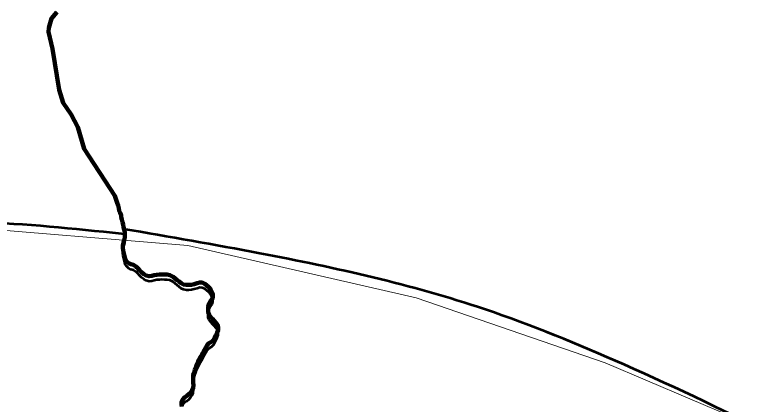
# Model space of a CAD drawing. Extents: x -1643653 to 4543381, y 1624270 to 13878484.
# Drawn here: x 738308 to 742071, y 8966529 to 8968515 of the extents above; entities that cross this region are included whole.
import ezdxf

# ---------------------------------------------------------------- set-up
doc = ezdxf.new("R2010")
doc.units = 0
doc.header["$LTSCALE"] = 200
for name, color, linetype, lineweight in [('24', 7, 'Continuous', 25), ('27', 7, 'Continuous', 13), ('28', 7, 'Continuous', 53), ('53', 7, 'Continuous', 106), ('60', 7, 'Continuous', 13), ('9', 7, 'Continuous', 90)]:
    doc.layers.add(name, color=color, linetype=linetype, lineweight=lineweight)

msp = doc.modelspace()

# ---------------------------------------------------------------- linework, layer by layer
at = {"layer": '24', "lineweight": 53}
for points in [[(738521.9, 8968529), (738494.8, 8968495.2), (738481.7, 8968447.9), (738480.1, 8968427.4), (738500, 8968342), (738533.5, 8968133), (738555.2, 8968065.6), (738596.3, 8968005.9), (738628.6, 8967942.3), (738661.9, 8967831), (738818, 8967592.6), (738830.4, 8967556.3)], [(738830.4, 8967556.3), (738834.2, 8967542.6), (738837.7, 8967529), (738840.7, 8967516.2), (738845.7, 8967504.7), (738849.9, 8967492.5), (738850.3, 8967483.6), (738854.3, 8967471.6), (738857.7, 8967458), (738859.7, 8967445.1), (738862.7, 8967432.6), (738865.9, 8967420), (738868.8, 8967405.2), (738868.9, 8967391.8), (738868.2, 8967379), (738865.1, 8967366.3), (738862, 8967353.6), (738859.3, 8967339.4), (738859.3, 8967326.5), (738859.7, 8967313.1), (738863.5, 8967298.8), (738867.7, 8967286), (738870.9, 8967270.3), (738877.9, 8967259.2), (738887.8, 8967249.3), (738899.7, 8967242.8), (738913.1, 8967239.5), (738924.4, 8967232.4), (738934.7, 8967222.3), (738944.1, 8967212.4), (738954.2, 8967202), (738965.1, 8967192.5), (738977.1, 8967186.1), (738992.3, 8967182), (739005.7, 8967183.8), (739018.2, 8967186.9), (739031.3, 8967189.7), (739044.9, 8967190.6), (739058.1, 8967190.6), (739071.4, 8967190.6), (739084.6, 8967190), (739098.8, 8967187.9), (739114.9, 8967178.8), (739126, 8967171), (739135.5, 8967162.6), (739146.5, 8967154.6), (739156.7, 8967146), (739168.6, 8967140), (739183.1, 8967137.6), (739195.8, 8967137.5), (739209, 8967138.7), (739223, 8967141.7), (739237, 8967146.4), (739250.3, 8967150.8), (739263.6, 8967149.5), (739275.9, 8967143.1), (739287.3, 8967135.2), (739296.8, 8967126.4), (739304.9, 8967116.7), (739309.3, 8967110.9)], [(739309.3, 8967110.9), (739317.7, 8967092.1), (739317.8, 8967077.7), (739313.7, 8967065.7), (739305.1, 8967055.2), (739299.2, 8967042.7), (739293.7, 8967028), (739293.7, 8967013.7), (739293.7, 8966998.3), (739298.7, 8966985.1), (739306.6, 8966974), (739315.2, 8966964.3), (739323.7, 8966955), (739332.4, 8966945.1), (739340.5, 8966934.7), (739344.5, 8966922.3), (739344.1, 8966907.1), (739339.7, 8966894.5), (739332.7, 8966881.9), (739327, 8966869.6), (739321, 8966858), (739310, 8966847.7), (739297.7, 8966839.9), (739289.1, 8966830.7), (739280.9, 8966819.4), (739274.4, 8966807.4), (739268.6, 8966795.2), (739262.3, 8966783.3), (739255.3, 8966770.6), (739248.4, 8966758.7), (739242.6, 8966746.5), (739234.9, 8966729.8), (739229.9, 8966717.1), (739226, 8966704.3), (739221.5, 8966691.2), (739217.6, 8966678.8), (739216.4, 8966666), (739216.6, 8966653.4), (739217.7, 8966639.2), (739219.6, 8966626.8), (739217.9, 8966613.5), (739211.8, 8966601.6), (739204.7, 8966591), (739196.1, 8966581.6), (739184.1, 8966571.9), (739172.9, 8966564.1), (739164.8, 8966554.4), (739158.5, 8966543), (739158.1, 8966530), (739159.4, 8966517.4)]]:
    msp.add_lwpolyline(points, dxfattribs=at)
at = {"layer": '27'}
msp.add_lwpolyline([(736100.9, 8967371.2), (737994.5, 8967437.7), (739190.5, 8967338), (740353.2, 8967072.1), (741316.6, 8966739.7), (742180.3, 8966374.1), (743451, 8965634.6), (743667, 8965568.1), (743899.5, 8965617.9), (744381.2, 8965900.5), (744946, 8966332.6), (745492.5, 8966849.2), (746226.5, 8967773.2), (746913.8, 8968329.9), (747634.6, 8968862.1)], dxfattribs=at)
at = {"layer": '28'}
msp.add_line((738865.2, 8967396.7), (738852.4, 8967397.8), dxfattribs=at)
for points in [[(738865.2, 8967422.9), (738865.9, 8967420), (738868.8, 8967405.2), (738868.9, 8967391.8), (738868.2, 8967379), (738865.1, 8967366.3), (738862, 8967353.6), (738859.3, 8967339.4), (738859.3, 8967326.5), (738859.7, 8967313.1), (738863.5, 8967298.8), (738867.7, 8967286), (738870.9, 8967270.3), (738877.9, 8967259.2), (738887.8, 8967249.3), (738899.7, 8967242.8), (738913.1, 8967239.5), (738924.4, 8967232.4), (738934.7, 8967222.3), (738944.1, 8967212.4), (738954.2, 8967202), (738965.1, 8967192.5), (738977.1, 8967186.1), (738992.3, 8967182), (739005.7, 8967183.8), (739018.2, 8967186.9), (739031.3, 8967189.7), (739044.9, 8967190.6), (739058.1, 8967190.6), (739071.4, 8967190.6), (739084.6, 8967190), (739098.8, 8967187.9), (739114.9, 8967178.8), (739126, 8967171), (739135.5, 8967162.6), (739146.5, 8967154.6), (739156.7, 8967146), (739168.6, 8967140), (739183.1, 8967137.6), (739195.8, 8967137.5), (739209, 8967138.7), (739223, 8967141.7), (739237, 8967146.4), (739250.3, 8967150.8), (739263.6, 8967149.5), (739275.9, 8967143.1), (739287.3, 8967135.2), (739296.8, 8967126.4), (739304.9, 8967116.7), (739309.3, 8967110.9)], [(739309.3, 8967084.7), (739304.9, 8967090.6), (739296.8, 8967100.3), (739287.3, 8967109.1), (739275.9, 8967117), (739263.6, 8967123.3), (739250.3, 8967124.7), (739237, 8967120.2), (739223, 8967115.6), (739209, 8967112.5), (739195.8, 8967111.4), (739183.1, 8967111.4), (739168.6, 8967113.8), (739156.7, 8967119.8), (739146.5, 8967128.4), (739135.5, 8967136.4), (739126, 8967144.8), (739114.9, 8967152.6), (739098.8, 8967161.8), (739084.6, 8967163.8), (739071.4, 8967164.4), (739058.1, 8967164.5), (739044.9, 8967164.4), (739031.3, 8967163.5), (739018.2, 8967160.7), (739005.7, 8967157.6), (738992.3, 8967155.8), (738977.1, 8967159.9), (738965.1, 8967166.3), (738954.2, 8967175.8), (738944.1, 8967186.2), (738934.7, 8967196.2), (738924.4, 8967206.2), (738913.1, 8967213.3), (738899.7, 8967216.6), (738887.8, 8967223.1), (738877.9, 8967233.1), (738870.9, 8967244.2), (738867.7, 8967259.8), (738863.5, 8967272.7), (738859.7, 8967287), (738859.3, 8967300.3), (738859.3, 8967313.2), (738862, 8967327.4), (738865.1, 8967340.2), (738868.2, 8967352.9), (738868.9, 8967365.7), (738868.8, 8967379), (738865.9, 8967393.8), (738865.2, 8967396.7)], [(739309.3, 8967110.9), (739317.7, 8967092.1), (739317.8, 8967077.7), (739313.7, 8967065.7), (739305.1, 8967055.2), (739299.2, 8967042.7), (739293.7, 8967028), (739293.7, 8967013.7), (739293.7, 8966998.3), (739298.7, 8966985.1), (739306.6, 8966974), (739315.2, 8966964.3), (739323.7, 8966955), (739332.4, 8966945.1), (739340.5, 8966934.7), (739344.5, 8966922.3), (739344.1, 8966907.1), (739339.7, 8966894.5), (739332.7, 8966881.9), (739327, 8966869.6), (739321, 8966858), (739310, 8966847.7), (739297.7, 8966839.9), (739289.1, 8966830.7), (739280.9, 8966819.4), (739274.4, 8966807.4), (739268.6, 8966795.2), (739262.3, 8966783.3), (739255.3, 8966770.6), (739248.4, 8966758.7), (739242.6, 8966746.5), (739234.9, 8966729.8), (739229.9, 8966717.1), (739226, 8966704.3), (739221.5, 8966691.2), (739217.6, 8966678.8), (739216.4, 8966666), (739216.6, 8966653.4), (739217.7, 8966639.2), (739219.6, 8966626.8), (739217.9, 8966613.5), (739211.8, 8966601.6), (739204.7, 8966591), (739196.1, 8966581.6), (739184.1, 8966571.9), (739172.9, 8966564.1), (739164.8, 8966554.4), (739158.5, 8966543), (739158.1, 8966530), (739159.4, 8966517.4)], [(739164.8, 8966528.2), (739172.9, 8966538), (739184.1, 8966545.8), (739196.1, 8966555.4), (739204.7, 8966564.8), (739211.8, 8966575.4), (739217.9, 8966587.4), (739219.6, 8966600.6), (739217.7, 8966613.1), (739216.6, 8966627.3), (739216.4, 8966639.8), (739217.6, 8966652.6), (739221.5, 8966665.1), (739226, 8966678.2), (739229.9, 8966691), (739234.9, 8966703.6), (739242.6, 8966720.3), (739248.4, 8966732.5), (739255.3, 8966744.5), (739262.3, 8966757.1), (739268.6, 8966769.1), (739274.4, 8966781.3), (739280.9, 8966793.2), (739289.1, 8966804.5), (739297.7, 8966813.7), (739310, 8966821.5), (739321, 8966831.8), (739327, 8966843.5), (739332.7, 8966855.8), (739339.7, 8966868.3), (739344.1, 8966881), (739344.5, 8966896.2), (739340.5, 8966908.5), (739332.4, 8966918.9), (739323.7, 8966928.9), (739315.2, 8966938.1), (739306.6, 8966947.8), (739298.7, 8966959), (739293.7, 8966972.1), (739293.7, 8966987.6), (739293.7, 8967001.8), (739299.2, 8967016.6), (739305.1, 8967029), (739313.7, 8967039.6), (739317.8, 8967051.6), (739317.7, 8967066), (739309.3, 8967084.7)]]:
    msp.add_lwpolyline(points, dxfattribs=at)
for points in [[(738852.4, 8967397.8), (738119.2, 8967456.1), (736819.8, 8967385.2), (735978.7, 8967299.6), (734932.4, 8966935.1), (733681.7, 8966482.5), (732152.4, 8966285.3), (730470.8, 8966190.5), (727806.8, 8965794.5), (726426, 8965189.7), (726351.8, 8965240.9), (726326.3, 8965228.3)], [(743879.1, 8965604.4), (743559.1, 8965590.5), (743000.3, 8965872.6), (741413.3, 8966731.2), (740701.8, 8967013.8), (739557.2, 8967298.3), (738862.3, 8967422.5)]]:
    msp.add_spline(points, degree=3, dxfattribs=at)
at = {"layer": '53'}
for points in [[(738521.9, 8968529), (738494.8, 8968495.2), (738481.7, 8968447.9), (738480.1, 8968427.4), (738500, 8968342), (738533.5, 8968133), (738555.2, 8968065.6), (738596.3, 8968005.9), (738628.6, 8967942.3), (738661.9, 8967831), (738818, 8967592.6), (738830.4, 8967556.3)], [(738830.4, 8967556.3), (738834.2, 8967542.6), (738837.7, 8967529), (738840.7, 8967516.2), (738845.7, 8967504.7), (738849.9, 8967492.5), (738850.3, 8967483.6), (738854.3, 8967471.6), (738857.7, 8967458), (738859.7, 8967445.1), (738862.7, 8967432.6), (738865.9, 8967420), (738868.8, 8967405.2), (738868.9, 8967391.8), (738868.2, 8967379), (738865.1, 8967366.3), (738862, 8967353.6), (738859.3, 8967339.4), (738859.3, 8967326.5), (738859.7, 8967313.1), (738863.5, 8967298.8), (738867.7, 8967286), (738870.9, 8967270.3), (738877.9, 8967259.2), (738887.8, 8967249.3), (738899.7, 8967242.8), (738913.1, 8967239.5), (738924.4, 8967232.4), (738934.7, 8967222.3), (738944.1, 8967212.4), (738954.2, 8967202), (738965.1, 8967192.5), (738977.1, 8967186.1), (738992.3, 8967182), (739005.7, 8967183.8), (739018.2, 8967186.9), (739031.3, 8967189.7), (739044.9, 8967190.6), (739058.1, 8967190.6), (739071.4, 8967190.6), (739084.6, 8967190), (739098.8, 8967187.9), (739114.9, 8967178.8), (739126, 8967171), (739135.5, 8967162.6), (739146.5, 8967154.6), (739156.7, 8967146), (739168.6, 8967140), (739183.1, 8967137.6), (739195.8, 8967137.5), (739209, 8967138.7), (739223, 8967141.7), (739237, 8967146.4), (739250.3, 8967150.8), (739263.6, 8967149.5), (739275.9, 8967143.1), (739287.3, 8967135.2), (739296.8, 8967126.4), (739304.9, 8967116.7), (739309.3, 8967110.9)], [(739309.3, 8967110.9), (739317.7, 8967092.1), (739317.8, 8967077.7), (739313.7, 8967065.7), (739305.1, 8967055.2), (739299.2, 8967042.7), (739293.7, 8967028), (739293.7, 8967013.7), (739293.7, 8966998.3), (739298.7, 8966985.1), (739306.6, 8966974), (739315.2, 8966964.3), (739323.7, 8966955), (739332.4, 8966945.1), (739340.5, 8966934.7), (739344.5, 8966922.3), (739344.1, 8966907.1), (739339.7, 8966894.5), (739332.7, 8966881.9), (739327, 8966869.6), (739321, 8966858), (739310, 8966847.7), (739297.7, 8966839.9), (739289.1, 8966830.7), (739280.9, 8966819.4), (739274.4, 8966807.4), (739268.6, 8966795.2), (739262.3, 8966783.3), (739255.3, 8966770.6), (739248.4, 8966758.7), (739242.6, 8966746.5), (739234.9, 8966729.8), (739229.9, 8966717.1), (739226, 8966704.3), (739221.5, 8966691.2), (739217.6, 8966678.8), (739216.4, 8966666), (739216.6, 8966653.4), (739217.7, 8966639.2), (739219.6, 8966626.8), (739217.9, 8966613.5), (739211.8, 8966601.6), (739204.7, 8966591), (739196.1, 8966581.6), (739184.1, 8966571.9), (739172.9, 8966564.1), (739164.8, 8966554.4), (739158.5, 8966543), (739158.1, 8966530), (739159.4, 8966517.4)]]:
    msp.add_lwpolyline(points, dxfattribs=at)
at = {"layer": '60', "lineweight": 25}
msp.add_spline([(814781, 9009175.5), (814787.2, 9009173.4), (814796.9, 9009173.4), (814799.4, 9009172.4), (814805.1, 9009174.5), (814805.6, 9009176.5), (814811.7, 9009179.5), (814811.7, 9009179.5), (814801.5, 9009181), (814790.7, 9009181.5), (814784.1, 9009183.1), (814777.4, 9009185.1), (814778.4, 9009175.5)], degree=3, dxfattribs=at)
at = {"layer": '9'}
for points in [[(738521.9, 8968529), (738494.8, 8968495.2), (738481.7, 8968447.9), (738480.1, 8968427.4), (738500, 8968342), (738533.5, 8968133), (738555.2, 8968065.6), (738596.3, 8968005.9), (738628.6, 8967942.3), (738661.9, 8967831), (738818, 8967592.6), (738830.4, 8967556.3)], [(738830.4, 8967556.3), (738834.2, 8967542.6), (738837.7, 8967529), (738840.7, 8967516.2), (738845.7, 8967504.7), (738849.9, 8967492.5), (738850.3, 8967483.6), (738854.3, 8967471.6), (738857.7, 8967458), (738859.7, 8967445.1), (738862.7, 8967432.6), (738865.9, 8967420), (738868.8, 8967405.2), (738868.9, 8967391.8), (738868.2, 8967379), (738865.1, 8967366.3), (738862, 8967353.6), (738859.3, 8967339.4), (738859.3, 8967326.5), (738859.7, 8967313.1), (738863.5, 8967298.8), (738867.7, 8967286), (738870.9, 8967270.3), (738877.9, 8967259.2), (738887.8, 8967249.3), (738899.7, 8967242.8), (738913.1, 8967239.5), (738924.4, 8967232.4), (738934.7, 8967222.3), (738944.1, 8967212.4), (738954.2, 8967202), (738965.1, 8967192.5), (738977.1, 8967186.1), (738992.3, 8967182), (739005.7, 8967183.8), (739018.2, 8967186.9), (739031.3, 8967189.7), (739044.9, 8967190.6), (739058.1, 8967190.6), (739071.4, 8967190.6), (739084.6, 8967190), (739098.8, 8967187.9), (739114.9, 8967178.8), (739126, 8967171), (739135.5, 8967162.6), (739146.5, 8967154.6), (739156.7, 8967146), (739168.6, 8967140), (739183.1, 8967137.6), (739195.8, 8967137.5), (739209, 8967138.7), (739223, 8967141.7), (739237, 8967146.4), (739250.3, 8967150.8), (739263.6, 8967149.5), (739275.9, 8967143.1), (739287.3, 8967135.2), (739296.8, 8967126.4), (739304.9, 8967116.7), (739309.3, 8967110.9)], [(739309.3, 8967110.9), (739317.7, 8967092.1), (739317.8, 8967077.7), (739313.7, 8967065.7), (739305.1, 8967055.2), (739299.2, 8967042.7), (739293.7, 8967028), (739293.7, 8967013.7), (739293.7, 8966998.3), (739298.7, 8966985.1), (739306.6, 8966974), (739315.2, 8966964.3), (739323.7, 8966955), (739332.4, 8966945.1), (739340.5, 8966934.7), (739344.5, 8966922.3), (739344.1, 8966907.1), (739339.7, 8966894.5), (739332.7, 8966881.9), (739327, 8966869.6), (739321, 8966858), (739310, 8966847.7), (739297.7, 8966839.9), (739289.1, 8966830.7), (739280.9, 8966819.4), (739274.4, 8966807.4), (739268.6, 8966795.2), (739262.3, 8966783.3), (739255.3, 8966770.6), (739248.4, 8966758.7), (739242.6, 8966746.5), (739234.9, 8966729.8), (739229.9, 8966717.1), (739226, 8966704.3), (739221.5, 8966691.2), (739217.6, 8966678.8), (739216.4, 8966666), (739216.6, 8966653.4), (739217.7, 8966639.2), (739219.6, 8966626.8), (739217.9, 8966613.5), (739211.8, 8966601.6), (739204.7, 8966591), (739196.1, 8966581.6), (739184.1, 8966571.9), (739172.9, 8966564.1), (739164.8, 8966554.4), (739158.5, 8966543), (739158.1, 8966530), (739159.4, 8966517.4)]]:
    msp.add_lwpolyline(points, dxfattribs=at)

doc.saveas('drawing.dxf')
